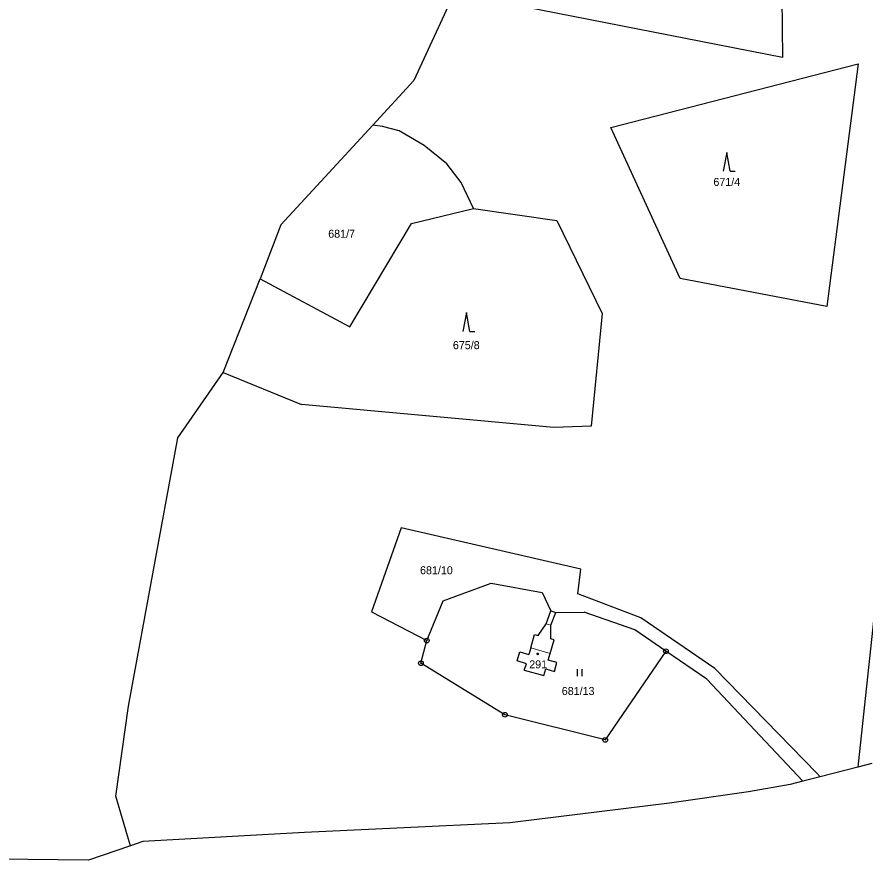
# Model space of a CAD drawing. Extents: x -739410 to -735662, y -942282 to -940043.
# Drawn here: x -738512.7 to -738332.6, y -942003.3 to -941824.2 of the extents above; entities that cross this region are included whole.
import ezdxf
from ezdxf.enums import TextEntityAlignment as Align

# ---------------------------------------------------------------- set-up
doc = ezdxf.new("R2010")
doc.units = 0
doc.header["$LTSCALE"] = 0.68
for name, color, linetype, lineweight in [('1', 7, 'Continuous', 25), ('3', 7, 'Continuous', 25), ('4', 7, 'Continuous', 13), ('5', 7, 'Continuous', 25), ('8', 7, 'Continuous', 25)]:
    doc.layers.add(name, color=color, linetype=linetype, lineweight=lineweight)
doc.layers.add('2', color=7, linetype='Continuous')

msp = doc.modelspace()

# ---------------------------------------------------------------- linework, layer by layer
at = {"layer": '1'}
for p, q in [((-738350.4, -941813.08), (-738350.17, -941832.81)), ((-738419.87, -941819.09), (-738428.42, -941837.69)), ((-738350.17, -941832.81), (-738419.87, -941819.09)), ((-738386.59, -941847.63), (-738334.1, -941834.12)), ((-738334.1, -941834.12), (-738340.72, -941885.66)), ((-738428.42, -941837.69), (-738437.14, -941847.15)), ((-738437.14, -941847.15), (-738456.66, -941868.32)), ((-738435.12, -941847.45), (-738437.14, -941847.15)), ((-738431.59, -941848.37), (-738435.12, -941847.45)), ((-738426.24, -941851.5), (-738431.59, -941848.37)), ((-738371.86, -941879.75), (-738386.59, -941847.63)), ((-738421.42, -941855.41), (-738426.24, -941851.5)), ((-738418.42, -941859.33), (-738421.42, -941855.41)), ((-738415.76, -941864.85), (-738418.42, -941859.33)), ((-738428.97, -941868.06), (-738415.76, -941864.85)), ((-738415.76, -941864.85), (-738398.06, -941867.39)), ((-738456.66, -941868.32), (-738461.06, -941879.81)), ((-738442.04, -941889.99), (-738428.97, -941868.06)), ((-738398.06, -941867.39), (-738388.45, -941887.15)), ((-738468.96, -941899.7), (-738461.06, -941879.81)), ((-738461.06, -941879.81), (-738442.04, -941889.99)), ((-738340.72, -941885.66), (-738371.86, -941879.75)), ((-738388.45, -941887.15), (-738390.76, -941911.13)), ((-738478.6, -941913.61), (-738468.96, -941899.7)), ((-738468.96, -941899.7), (-738452.3, -941906.51)), ((-738398.71, -941911.39), (-738452.3, -941906.51)), ((-738390.76, -941911.13), (-738398.71, -941911.39)), ((-738489.03, -941970.54), (-738478.6, -941913.61)), ((-738431.12, -941932.66), (-738437.44, -941950.57)), ((-738393.01, -941941.48), (-738431.12, -941932.66)), ((-738393.58, -941946.71), (-738393.01, -941941.48)), ((-738422.2, -941948.19), (-738411.99, -941944.42)), ((-738411.99, -941944.42), (-738401.19, -941946.43)), ((-738401.19, -941946.43), (-738399.32, -941950.35)), ((-738425.7, -941956.64), (-738422.2, -941948.19)), ((-738380.21, -941951.81), (-738393.58, -941946.71)), ((-738330.56, -941949.8), (-738334.05, -941982.83)), ((-738437.44, -941950.57), (-738425.7, -941956.64)), ((-738400.33, -941953.06), (-738399.32, -941950.35)), ((-738399.37, -941953.34), (-738398.28, -941950.7)), ((-738399.32, -941950.35), (-738398.28, -941950.7)), ((-738398.28, -941950.7), (-738392.26, -941950.6)), ((-738381.52, -941954.39), (-738392.26, -941950.6)), ((-738364.5, -941962.54), (-738380.21, -941951.81)), ((-738402.07, -941955.56), (-738400.33, -941953.06)), ((-738399.32, -941956.28), (-738399.37, -941953.34)), ((-738403.6, -941958.22), (-738402.79, -941955.36)), ((-738402.79, -941955.36), (-738402.07, -941955.56)), ((-738374.91, -941958.91), (-738381.52, -941954.39)), ((-738426.94, -941961.46), (-738425.7, -941956.64)), ((-738399.52, -941959.41), (-738398.65, -941956.47)), ((-738398.65, -941956.47), (-738399.32, -941956.28)), ((-738405.94, -941959), (-738403.99, -941959.61)), ((-738403.6, -941958.22), (-738403.99, -941959.61)), ((-738374.91, -941958.91), (-738387.8, -941977.73)), ((-738366.21, -941964.86), (-738374.91, -941958.91)), ((-738399.9, -941960.81), (-738399.52, -941959.41)), ((-738398.11, -941961.33), (-738399.9, -941960.81)), ((-738409.09, -941972.41), (-738426.94, -941961.46)), ((-738404.98, -941962.91), (-738404.55, -941961.56)), ((-738400.87, -941964.08), (-738400.44, -941962.65)), ((-738400.44, -941962.65), (-738398.56, -941963.19)), ((-738398.56, -941963.19), (-738398.11, -941961.33)), ((-738404.98, -941962.91), (-738400.87, -941964.08)), ((-738366.21, -941964.86), (-738345.84, -941986.51)), ((-738491.74, -941989.68), (-738489.03, -941970.54)), ((-738387.8, -941977.73), (-738409.09, -941972.41)), ((-738334.13, -941983.5), (-738342.13, -941985.56)), ((-738331.19, -941982.74), (-738334.13, -941983.5)), ((-738334.05, -941982.83), (-738334.13, -941983.5)), ((-738342.13, -941985.56), (-738345.84, -941986.51)), ((-738348.51, -941987.2), (-738357.34, -941988.78)), ((-738345.84, -941986.51), (-738348.51, -941987.2)), ((-738489.28, -941998.09), (-738491.74, -941989.68)), ((-738357.34, -941988.78), (-738374.13, -941991.18)), ((-738374.13, -941991.18), (-738408.05, -941995.35)), ((-738432.02, -941996.52), (-738451.67, -941997.38)), ((-738408.05, -941995.35), (-738432.02, -941996.52)), ((-738488.64, -942000.23), (-738489.28, -941998.09)), ((-738451.67, -941997.38), (-738485.99, -941999.32)), ((-738488.64, -942000.23), (-738497.53, -942003.26)), ((-738485.99, -941999.32), (-738488.64, -942000.23)), ((-738497.53, -942003.26), (-738542.53, -942002.77))]:
    msp.add_line(p, q, dxfattribs=at)
for points in [[(-738404.55, -941961.56), (-738406.53, -941960.93), (-738405.94, -941959)], [(-738342.13, -941985.56), (-738342.93, -941984.73), (-738364.5, -941962.54)]]:
    msp.add_lwpolyline(points, dxfattribs=at)
at = {"layer": '3'}
for p, q in [((-738361.23, -941856.95), (-738360.234, -941856.95)), ((-738416.52, -941890.97), (-738415.524, -941890.97)), ((-738393.711, -941964.22), (-738393.711, -941962.72)), ((-738392.71, -941964.22), (-738392.71, -941962.72))]:
    msp.add_line(p, q, dxfattribs=at)
for points in [[(-738361.23, -941856.95), (-738361.98, -941852.95), (-738362.73, -941856.95)], [(-738416.52, -941890.97), (-738417.27, -941886.97), (-738418.02, -941890.97)]]:
    msp.add_lwpolyline(points, dxfattribs=at)
at = {"layer": '4'}
for p, q in [((-738400.33, -941953.06), (-738399.37, -941953.34)), ((-738403.6, -941958.22), (-738399.52, -941959.41))]:
    msp.add_line(p, q, dxfattribs=at)
at = {"layer": '5'}
msp.add_circle((-738402.1568, -941959.4692), 0.175, dxfattribs=at)
at = {"layer": '8'}
for centre, radius in [((-738425.7, -941956.6399), 0.5), ((-738425.7, -941956.6399), 0.0303), ((-738374.91, -941958.9099), 0.5), ((-738374.91, -941958.9099), 0.0303), ((-738426.94, -941961.4599), 0.5), ((-738426.94, -941961.4599), 0.0303), ((-738409.09, -941972.4099), 0.5), ((-738409.09, -941972.4099), 0.0303), ((-738387.8, -941977.7299), 0.5), ((-738387.8, -941977.7299), 0.0303)]:
    msp.add_circle(centre, radius, dxfattribs=at)

# ---------------------------------------------------------------- texts
at = {"layer": '2'}
for s, p in [('671/4', (-738361.98, -941860.075)), ('681/7', (-738443.78, -941871.075)), ('675/8', (-738417.31, -941894.745)), ('681/10', (-738423.65, -941942.555)), ('291', (-738402.039, -941962.545)), ('681/13', (-738393.55, -941968.205))]:
    msp.add_text(s, height=1.7, dxfattribs=at).set_placement(p, align=Align.CENTER)

doc.saveas('drawing.dxf')
